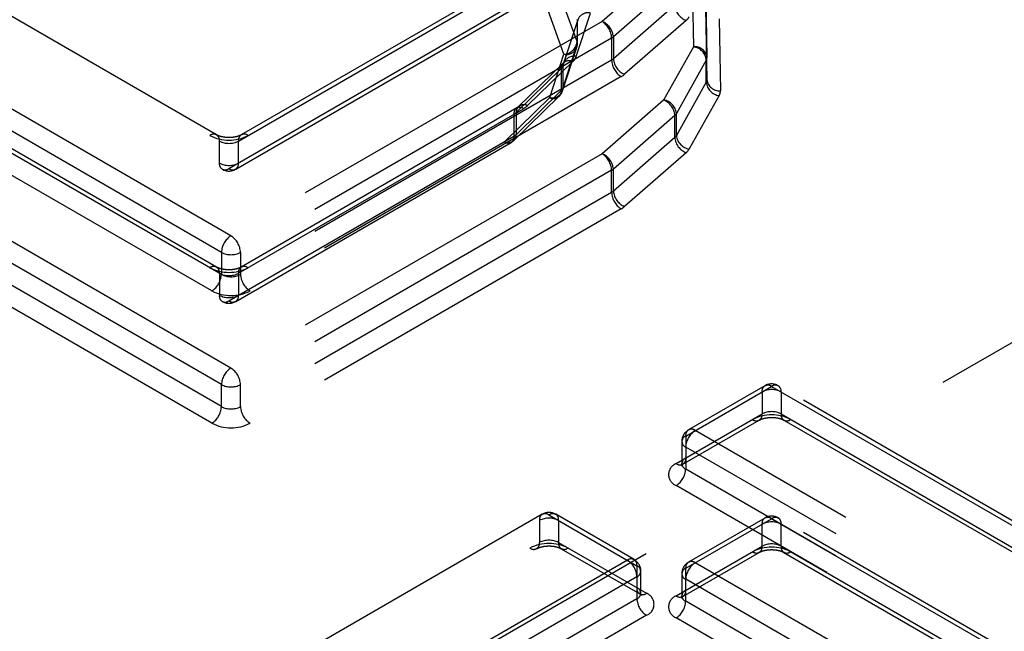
# Model space of a CAD drawing. Header units: inches. Extents: x 1907 to 2452, y -210 to -54.
# Tile 365 of 656: x 1991.078 to 1991.365, y -188.24 to -188.062. Entities that reach past the tile are written whole.
import ezdxf

# ---------------------------------------------------------------- set-up
doc = ezdxf.new("R2010")
doc.units = ezdxf.units.IN
doc.header["$LTSCALE"] = 0.5
doc.header["$MEASUREMENT"] = 0
doc.linetypes.add('HIDDEN', pattern=[0.22499999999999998, 0.15, -0.075])
doc.layers.add('SID-M-H', color=4, linetype='HIDDEN')

msp = doc.modelspace()

# ---------------------------------------------------------------- linework, layer by layer
at = {"layer": 'SID-M-H'}
for p, q in [((1991.780342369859, -187.9176182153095), (1990.631293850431, -188.5809498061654)), ((1991.139584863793, -188.1248197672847), (1990.9224418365, -187.9994657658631)), ((1990.973144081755, -188.0030219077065), (1991.136208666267, -188.0971576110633)), ((1991.135393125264, -188.0953550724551), (1990.975112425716, -188.0028269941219)), ((1991.136800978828, -188.1296415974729), (1990.919657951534, -188.0042875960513)), ((1991.136800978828, -188.1360710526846), (1990.919657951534, -188.010717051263)), ((1990.97592796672, -188.0110589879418), (1991.138992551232, -188.1051946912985)), ((1990.976743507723, -188.0128615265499), (1991.137024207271, -188.1053896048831)), ((1991.134017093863, -188.1408928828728), (1990.916874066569, -188.0155388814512)), ((1991.139584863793, -188.1633964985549), (1990.9224418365, -188.0380424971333)), ((1991.136800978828, -188.1682183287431), (1990.919657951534, -188.0428643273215)), ((1990.973144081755, -188.0415986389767), (1991.136208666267, -188.1357343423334)), ((1991.135393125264, -188.1339318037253), (1990.975112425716, -188.0414037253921)), ((1991.265820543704, -188.0466270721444), (1991.247874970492, -188.062305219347)), ((1991.136800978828, -188.1746477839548), (1990.919657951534, -188.0492937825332)), ((1990.97592796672, -188.0496357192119), (1991.138992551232, -188.1437714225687)), ((1991.141776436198, -188.0971576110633), (1991.224943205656, -188.0491459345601)), ((1991.222974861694, -188.0489510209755), (1991.142591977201, -188.0953550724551)), ((1991.274157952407, -188.0487478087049), (1991.274539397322, -188.0696663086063)), ((1990.976743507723, -188.0514382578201), (1991.137024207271, -188.1439663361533)), ((1991.269105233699, -188.0510947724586), (1991.251159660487, -188.0667729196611)), ((1991.278094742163, -188.0519386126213), (1991.278476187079, -188.0728571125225)), ((1991.134017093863, -188.179469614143), (1990.916874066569, -188.0541156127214)), ((1991.240610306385, -188.0681570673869), (1991.235974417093, -188.0554181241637)), ((1991.138992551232, -188.1051946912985), (1991.22215932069, -188.0571830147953)), ((1991.269105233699, -188.0575242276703), (1991.251159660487, -188.0732023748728)), ((1991.278094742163, -188.0583680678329), (1991.278476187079, -188.0792865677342)), ((1991.140960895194, -188.1053896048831), (1991.221343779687, -188.0589855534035)), ((1991.236757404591, -188.0718390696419), (1991.232121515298, -188.0591001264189)), ((1991.24032670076, -188.0724958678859), (1991.244493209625, -188.0598280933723)), ((1991.247874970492, -188.062305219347), (1991.139584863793, -188.1248197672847)), ((1991.236458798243, -188.0752866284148), (1991.240625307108, -188.0626188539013)), ((1991.240753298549, -188.0618127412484), (1991.236586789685, -188.0744805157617)), ((1991.240610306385, -188.0617276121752), (1991.240610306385, -188.0681570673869)), ((1991.240625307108, -188.0626188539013), (1991.240625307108, -188.069048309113)), ((1991.240694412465, -188.068624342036), (1991.240694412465, -188.0621948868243)), ((1991.240738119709, -188.0622009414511), (1991.240753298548, -188.0618127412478)), ((1991.272389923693, -188.0619919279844), (1991.254444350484, -188.0776700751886)), ((1991.282031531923, -188.0615588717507), (1991.282412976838, -188.0824773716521)), ((1991.251159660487, -188.0667729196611), (1991.251159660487, -188.0732023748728)), ((1991.250658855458, -188.0671270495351), (1991.142368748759, -188.1296415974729)), ((1991.236330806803, -188.0825221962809), (1991.240497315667, -188.0698544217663)), ((1991.236458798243, -188.0817160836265), (1991.240625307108, -188.069048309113)), ((1991.250658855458, -188.0671270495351), (1991.250658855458, -188.0735565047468)), ((1991.274539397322, -188.0696663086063), (1991.265820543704, -188.0852038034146)), ((1991.232590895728, -188.0845068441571), (1991.236757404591, -188.0718390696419)), ((1991.250658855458, -188.0735565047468), (1991.142368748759, -188.1360710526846)), ((1991.236617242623, -188.0743603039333), (1991.223401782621, -188.0872208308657)), ((1991.226147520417, -188.0868276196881), (1991.23936298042, -188.0739670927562)), ((1991.236458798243, -188.0752866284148), (1991.236533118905, -188.0746676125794)), ((1991.236458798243, -188.0752866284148), (1991.236458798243, -188.0817160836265)), ((1991.236547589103, -188.0744316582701), (1991.236515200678, -188.0744674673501)), ((1991.236533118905, -188.0746676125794), (1991.236567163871, -188.0745428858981)), ((1991.236617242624, -188.0743603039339), (1991.236547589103, -188.0744316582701)), ((1991.236567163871, -188.0745428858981), (1991.236586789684, -188.0744805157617)), ((1991.278284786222, -188.0735814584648), (1991.269565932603, -188.0891189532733)), ((1991.278284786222, -188.0800109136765), (1991.278284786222, -188.0735814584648)), ((1991.278476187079, -188.0792865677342), (1991.278476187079, -188.0728571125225)), ((1991.253442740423, -188.078378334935), (1991.145152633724, -188.1408928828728)), ((1991.222761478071, -188.0888827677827), (1991.235976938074, -188.0760222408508)), ((1991.235976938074, -188.0760222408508), (1991.235976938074, -188.0824516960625)), ((1991.278284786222, -188.0800109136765), (1991.269565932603, -188.095548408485)), ((1991.222121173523, -188.0969741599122), (1991.235336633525, -188.0841136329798)), ((1991.222761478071, -188.0953122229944), (1991.235976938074, -188.0824516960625)), ((1991.282030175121, -188.0839260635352), (1991.273311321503, -188.0994635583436)), ((1991.219375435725, -188.097367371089), (1991.232590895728, -188.0845068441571)), ((1991.265820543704, -188.0852038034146), (1991.247874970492, -188.1008819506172)), ((1991.141776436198, -188.1357343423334), (1991.224943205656, -188.0877226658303)), ((1991.222974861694, -188.0875277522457), (1991.142591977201, -188.1339318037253)), ((1991.22215932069, -188.0893302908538), (1991.22215932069, -188.0957597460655)), ((1991.222761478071, -188.0888827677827), (1991.222761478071, -188.0953122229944)), ((1991.269105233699, -188.0896715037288), (1991.251159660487, -188.1053496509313)), ((1991.269105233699, -188.0961009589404), (1991.269105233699, -188.0896715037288)), ((1991.269565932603, -188.095548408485), (1991.269565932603, -188.0891189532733)), ((1991.136208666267, -188.103587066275), (1991.136208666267, -188.0971576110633)), ((1991.138992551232, -188.1437714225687), (1991.22215932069, -188.0957597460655)), ((1991.140960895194, -188.1439663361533), (1991.221343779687, -188.0975622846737)), ((1991.141776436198, -188.103587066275), (1991.141776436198, -188.0971576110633)), ((1991.269105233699, -188.0961009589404), (1991.251159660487, -188.111779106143)), ((1991.247874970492, -188.1008819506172), (1991.139584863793, -188.1633964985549)), ((1991.272389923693, -188.1005686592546), (1991.254444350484, -188.1162468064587)), ((1991.250658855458, -188.1057037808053), (1991.142368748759, -188.1682183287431)), ((1991.250658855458, -188.112133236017), (1991.250658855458, -188.1057037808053)), ((1991.251159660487, -188.111779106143), (1991.251159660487, -188.1053496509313)), ((1991.250658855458, -188.112133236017), (1991.142368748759, -188.1746477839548)), ((1991.253442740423, -188.1169550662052), (1991.145152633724, -188.179469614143)), ((1991.136800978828, -188.1296415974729), (1991.136800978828, -188.1360710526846)), ((1991.142368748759, -188.1296415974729), (1991.142368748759, -188.1360710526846)), ((1991.136208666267, -188.1357343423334), (1991.136208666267, -188.1421637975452)), ((1991.141776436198, -188.1357343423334), (1991.141776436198, -188.1421637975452)), ((1991.136800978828, -188.1746477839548), (1991.136800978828, -188.1682183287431)), ((1991.142368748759, -188.1746477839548), (1991.142368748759, -188.1682183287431)), ((1991.272283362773, -188.1832116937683), (1991.297338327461, -188.1687472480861)), ((1991.295369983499, -188.1685523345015), (1991.273098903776, -188.1814091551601)), ((1991.294554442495, -188.1703548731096), (1991.294554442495, -188.1767843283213)), ((1991.297338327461, -188.1687472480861), (1991.394063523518, -188.2245860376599)), ((1991.393247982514, -188.2227834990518), (1991.299306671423, -188.1685523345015)), ((1991.300122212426, -188.1703548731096), (1991.300122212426, -188.1767843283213)), ((1991.269499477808, -188.1912487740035), (1991.294554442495, -188.1767843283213)), ((1991.27146782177, -188.1914436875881), (1991.293738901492, -188.1785868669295)), ((1991.300122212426, -188.1767843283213), (1991.396847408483, -188.2326231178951)), ((1991.300937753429, -188.1785868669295), (1991.394879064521, -188.2328180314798)), ((1991.492210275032, -188.3069580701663), (1991.275067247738, -188.1816040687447)), ((1991.272283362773, -188.1832116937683), (1991.272283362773, -188.1928553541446)), ((1991.271130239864, -188.1848187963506), (1991.271130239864, -188.1912482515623)), ((1991.489426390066, -188.3117799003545), (1991.272283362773, -188.1864258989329)), ((1991.489426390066, -188.3182093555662), (1991.272283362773, -188.1928553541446)), ((1991.486642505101, -188.3230311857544), (1991.269499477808, -188.1976771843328)), ((1991.068131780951, -188.3010658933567), (1991.232380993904, -188.2062463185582)), ((1991.230412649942, -188.2060514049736), (1991.068947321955, -188.2992633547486)), ((1991.232380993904, -188.2062463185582), (1991.258028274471, -188.2210527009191)), ((1991.257212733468, -188.2192501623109), (1991.234349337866, -188.2060514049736)), ((1991.272283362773, -188.2217884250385), (1991.297338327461, -188.2073239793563)), ((1991.295369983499, -188.2071290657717), (1991.273098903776, -188.2199858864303)), ((1991.297338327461, -188.2073239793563), (1991.394063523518, -188.2631627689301)), ((1991.393247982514, -188.261360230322), (1991.299306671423, -188.2071290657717)), ((1991.229597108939, -188.2078539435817), (1991.229597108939, -188.2142833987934)), ((1991.235164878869, -188.2078539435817), (1991.235164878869, -188.2142833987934)), ((1991.294554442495, -188.2153610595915), (1991.294554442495, -188.2089316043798)), ((1991.300122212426, -188.2153610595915), (1991.300122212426, -188.2089316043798)), ((1991.065347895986, -188.309102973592), (1991.229597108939, -188.2142833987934)), ((1991.067316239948, -188.3092978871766), (1991.228781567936, -188.2160859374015)), ((1991.235164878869, -188.2142833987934), (1991.260812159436, -188.2290897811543)), ((1991.235980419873, -188.2160859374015), (1991.258843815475, -188.2292846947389)), ((1991.269499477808, -188.2298255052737), (1991.294554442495, -188.2153610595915)), ((1991.300122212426, -188.2153610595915), (1991.396847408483, -188.2711998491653)), ((1991.27146782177, -188.2300204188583), (1991.293738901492, -188.2171635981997)), ((1991.300937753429, -188.2171635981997), (1991.394879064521, -188.27139476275)), ((1991.255244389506, -188.2194450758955), (1991.121617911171, -188.2965859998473)), ((1991.258028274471, -188.2210527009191), (1991.258028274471, -188.2306963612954)), ((1991.272283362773, -188.2314320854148), (1991.272283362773, -188.2217884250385)), ((1991.492210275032, -188.3455348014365), (1991.275067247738, -188.2201808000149)), ((1991.258028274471, -188.2242669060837), (1991.124401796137, -188.3014078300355)), ((1991.25918139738, -188.2290892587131), (1991.25918139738, -188.2226598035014)), ((1991.271130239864, -188.2233955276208), (1991.271130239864, -188.2298249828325)), ((1991.489426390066, -188.3503566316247), (1991.272283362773, -188.2250026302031)), ((1991.258028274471, -188.2306963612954), (1991.124401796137, -188.3078372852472)), ((1991.489426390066, -188.3567860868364), (1991.272283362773, -188.2314320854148)), ((1991.260812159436, -188.2355181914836), (1991.127185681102, -188.3126591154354)), ((1991.486642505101, -188.3616079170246), (1991.269499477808, -188.236253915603))]:
    msp.add_line(p, q, dxfattribs=at)
for centre, radius, start, end in [((1991.274291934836, -188.0571522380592), 0.005200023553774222, 184.1022227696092, 248.5450399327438), ((1991.243783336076, -188.0629200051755), 0.003172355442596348, 77.06952177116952, 174.5527168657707), ((1991.269637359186, -188.0587602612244), 0.004245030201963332, 310.422618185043, 329.9368483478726), ((1991.23935225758, -188.0621945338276), 0.001341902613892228, 341.5662570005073, 20.36228143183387), ((1991.244614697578, -188.0674020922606), 0.006050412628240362, 2.605478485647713, 57.39452165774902), ((1991.24597295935, -188.0671449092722), 0.005200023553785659, 4.102222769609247, 68.5450399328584), ((1991.249089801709, -188.0643769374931), 0.003166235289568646, 299.7065630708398, 310.8233209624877), ((1991.236496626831, -188.0677093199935), 0.004137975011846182, 273.6132100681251, 353.7881785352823), ((1991.237467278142, -188.0687471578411), 0.003172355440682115, 257.0695217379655, 354.5527169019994), ((1991.236757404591, -188.0686243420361), 0.003937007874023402, 341.7936469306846, 0), ((1991.239352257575, -188.0686239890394), 0.00134190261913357, 341.5662570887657, 20.36228134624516), ((1991.274892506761, -188.0732546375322), 0.003605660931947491, 6.329741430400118, 95.62009587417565), ((1991.273900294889, -188.0740267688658), 0.004407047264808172, 5.79935344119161, 81.66166201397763), ((1991.239711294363, -188.0758522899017), 0.003412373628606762, 79.61011227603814, 156.2967332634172), ((1991.236845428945, -188.0712667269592), 0.003691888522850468, 312.9934127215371, 340.5532807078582), ((1991.238282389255, -188.0759498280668), 0.002306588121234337, 140.0092586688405, 181.799033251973), ((1991.234718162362, -188.0746720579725), 0.001845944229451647, 312.993412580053, 340.5532810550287), ((1991.238304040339, -188.0763558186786), 0.00261292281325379, 66.091931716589, 130.2076542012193), ((1991.249089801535, -188.0708063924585), 0.003166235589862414, 299.7065636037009, 310.8233204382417), ((1991.256703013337, -188.0732814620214), 0.006050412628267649, 182.6054784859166, 237.3945216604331), ((1991.256346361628, -188.0728303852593), 0.005200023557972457, 184.102222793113, 248.5450399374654), ((1991.277055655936, -188.0728692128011), 0.001420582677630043, 329.9089412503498, 0.4880414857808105), ((1991.250304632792, -188.0728781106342), 0.006332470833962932, 299.706563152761, 310.823320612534), ((1991.277055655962, -188.0792986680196), 0.001420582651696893, 329.9089409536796, 0.4880417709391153), ((1991.282669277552, -188.0795656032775), 0.004407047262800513, 185.7993534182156, 261.6616620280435), ((1991.2820598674, -188.0788890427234), 0.003605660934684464, 186.3297414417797, 275.6200958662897), ((1991.233300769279, -188.0814149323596), 0.003172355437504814, 257.069521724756, 354.5527169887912), ((1991.233663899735, -188.082457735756), 0.002313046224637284, 242.3614519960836, 0.1496076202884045), ((1991.232590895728, -188.0812921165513), 0.003937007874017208, 314.220167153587, 341.7936469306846), ((1991.2347181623, -188.0811015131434), 0.001845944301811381, 312.9934131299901, 340.5532805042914), ((1991.279571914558, -188.0825015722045), 0.002841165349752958, 329.908941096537, 0.4880413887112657), ((1991.22507451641, -188.0888767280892), 0.002313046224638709, 62.36145199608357, 180.1496076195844), ((1991.221944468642, -188.082430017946), 0.006083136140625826, 299.5352576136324, 313.7041692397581), ((1991.265181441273, -188.0895642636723), 0.004407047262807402, 5.799353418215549, 81.6616620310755), ((1991.263918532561, -188.0900434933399), 0.005200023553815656, 4.102222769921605, 68.54503993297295), ((1991.223856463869, -188.089054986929), 0.001719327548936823, 50.79671475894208, 189.2140369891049), ((1991.220659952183, -188.0866839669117), 0.003041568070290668, 299.5352576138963, 313.704169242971), ((1991.267728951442, -188.0880556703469), 0.002122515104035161, 310.4226182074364, 329.9368483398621), ((1991.134511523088, -188.0968823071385), 0.001719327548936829, 350.7859630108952, 129.2032852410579), ((1991.138992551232, -188.0848042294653), 0.01210253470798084, 242.6096722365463, 297.3903277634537), ((1991.143473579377, -188.0968823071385), 0.001719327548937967, 50.79671476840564, 189.2140369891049), ((1991.220448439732, -188.095318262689), 0.002313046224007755, 242.3614519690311, 0.1496076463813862), ((1991.220659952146, -188.0931134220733), 0.003041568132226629, 299.5352577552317, 313.7041690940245), ((1991.267728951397, -188.0944851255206), 0.002122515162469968, 310.4226184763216, 329.9368480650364), ((1991.273950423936, -188.0951030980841), 0.004407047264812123, 185.7993534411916, 261.6616620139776), ((1991.138992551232, -188.0917847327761), 0.006051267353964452, 242.6096722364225, 297.3903277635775), ((1991.220462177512, -188.0960350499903), 0.001719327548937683, 230.7967147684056, 9.214036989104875), ((1991.219375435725, -188.0941526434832), 0.003937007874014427, 299.9973117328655, 314.2201671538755), ((1991.27429193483, -188.0957289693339), 0.005200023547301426, 184.1022227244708, 248.5450399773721), ((1991.245972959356, -188.1057216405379), 0.005200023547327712, 4.102222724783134, 68.54503997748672), ((1991.244614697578, -188.1059788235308), 0.006050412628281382, 2.605478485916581, 57.39452165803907), ((1991.269637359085, -188.0973369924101), 0.004245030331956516, 310.4226184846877, 329.936848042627), ((1991.137905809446, -188.1038623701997), 0.001719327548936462, 170.7859630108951, 309.2032852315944), ((1991.138992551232, -188.0982141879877), 0.006051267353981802, 242.6096722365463, 297.3903277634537), ((1991.140079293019, -188.1038623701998), 0.001719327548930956, 230.7967147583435, 9.214036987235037), ((1991.138992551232, -188.1019799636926), 0.00393700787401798, 240.0026882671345, 299.9973117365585), ((1991.249089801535, -188.1029536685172), 0.003166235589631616, 299.7065636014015, 310.823320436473), ((1991.249089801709, -188.1093831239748), 0.003166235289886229, 299.7065630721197, 310.8233209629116), ((1991.256703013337, -188.1118581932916), 0.006050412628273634, 182.6054784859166, 237.3945216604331), ((1991.256346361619, -188.1114071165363), 0.005200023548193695, 184.1022227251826, 248.5450400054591), ((1991.250304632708, -188.1114548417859), 0.006332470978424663, 299.7065632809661, 310.8233204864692), ((1991.142845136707, -188.1299166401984), 0.00605041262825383, 122.605478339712, 177.3945215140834), ((1991.136324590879, -188.1299166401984), 0.006050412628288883, 2.605478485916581, 57.39452166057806), ((1991.139584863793, -188.1242687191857), 0.006051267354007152, 242.60967223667, 297.3903277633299), ((1991.134511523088, -188.1354590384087), 0.001719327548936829, 350.7859630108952, 129.2032852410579), ((1991.138992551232, -188.1233809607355), 0.01210253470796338, 242.6096722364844, 297.3903277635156), ((1991.138992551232, -188.1303614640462), 0.006051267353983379, 242.6096722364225, 297.3903277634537), ((1991.143473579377, -188.1354590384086), 0.001719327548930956, 50.79671476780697, 189.214036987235), ((1991.130756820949, -188.1357960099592), 0.006050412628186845, 302.605478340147, 357.39452151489), ((1991.139584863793, -188.1306981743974), 0.006051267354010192, 242.60967223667, 297.3903277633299), ((1991.148412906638, -188.1357960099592), 0.006050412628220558, 182.6054784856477, 237.394521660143), ((1991.139584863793, -188.1301471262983), 0.01210253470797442, 242.6096722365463, 297.3903277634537), ((1991.137905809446, -188.14243910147), 0.001719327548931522, 170.785963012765, 309.2032852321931), ((1991.138992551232, -188.1367909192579), 0.006051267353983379, 242.6096722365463, 297.3903277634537), ((1991.138992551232, -188.1405566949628), 0.003937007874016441, 240.0026882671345, 299.9973117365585), ((1991.140079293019, -188.14243910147), 0.001719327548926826, 230.7967147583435, 9.214036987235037), ((1991.142845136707, -188.1684933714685), 0.006050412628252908, 122.605478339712, 177.3945215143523), ((1991.136324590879, -188.1684933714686), 0.006050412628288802, 2.605478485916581, 57.39452166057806), ((1991.139584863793, -188.1628454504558), 0.006051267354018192, 242.60967223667, 297.3903277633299), ((1991.296251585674, -188.1700795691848), 0.001719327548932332, 50.79671476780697, 189.21403698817), ((1991.297338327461, -188.1757277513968), 0.006051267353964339, 62.6096722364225, 117.3903277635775), ((1991.297338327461, -188.171961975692), 0.003937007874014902, 60.00268826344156, 119.9973117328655), ((1991.298425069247, -188.1700795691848), 0.001719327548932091, 350.78596301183, 129.2032852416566), ((1991.130756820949, -188.1743727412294), 0.006050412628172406, 302.605478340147, 357.3945215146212), ((1991.139584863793, -188.1692749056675), 0.006051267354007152, 242.60967223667, 297.3903277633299), ((1991.148412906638, -188.1743727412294), 0.006050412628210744, 182.6054784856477, 237.394521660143), ((1991.297338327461, -188.1821572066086), 0.006051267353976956, 62.6096722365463, 117.3903277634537), ((1991.292857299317, -188.1770596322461), 0.001719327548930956, 230.7967147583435, 9.214036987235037), ((1991.297338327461, -188.1891377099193), 0.01210253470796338, 62.60967223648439, 117.3903277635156), ((1991.301819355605, -188.1770596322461), 0.001719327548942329, 170.7859630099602, 309.2032852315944), ((1991.139584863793, -188.1687238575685), 0.01210253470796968, 242.6096722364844, 297.3903277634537), ((1991.275067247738, -188.1848187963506), 0.003937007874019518, 119.9973117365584, 180), ((1991.273980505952, -188.1829363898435), 0.001719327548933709, 50.79671475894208, 189.21403698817), ((1991.278327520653, -188.1867009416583), 0.006050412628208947, 122.6054783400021, 177.3945215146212), ((1991.272893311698, -188.1848187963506), 0.00171895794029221, 110.7834208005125, 249.2165791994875), ((1991.270586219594, -188.1899164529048), 0.001719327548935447, 230.7967147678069, 9.214036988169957), ((1991.272893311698, -188.1912482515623), 0.00171895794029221, 110.7834208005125, 249.2165791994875), ((1991.270719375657, -188.1944629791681), 0.003437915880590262, 110.7834208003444, 249.2165791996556), ((1991.266239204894, -188.1925803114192), 0.006050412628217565, 302.605478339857, 357.3945215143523), ((1991.231294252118, -188.2075786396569), 0.001719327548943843, 50.79671476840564, 189.2140369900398), ((1991.232380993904, -188.2132268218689), 0.006051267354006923, 62.6096722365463, 117.3903277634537), ((1991.232380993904, -188.209461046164), 0.003937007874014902, 60.00268826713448, 119.9973117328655), ((1991.233467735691, -188.2075786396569), 0.001719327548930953, 350.785963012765, 129.2032852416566), ((1991.296251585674, -188.208656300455), 0.001719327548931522, 50.79671476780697, 189.214036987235), ((1991.297338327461, -188.2105387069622), 0.00393700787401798, 60.00268826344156, 119.9973117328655), ((1991.298425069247, -188.208656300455), 0.001719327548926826, 350.785963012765, 129.2032852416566), ((1991.297338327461, -188.214304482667), 0.006051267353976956, 62.6096722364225, 117.3903277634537), ((1991.22789996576, -188.2145587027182), 0.00171932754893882, 230.7967147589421, 9.214036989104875), ((1991.232380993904, -188.2266367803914), 0.01210253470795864, 62.60967223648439, 117.3903277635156), ((1991.232380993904, -188.2196562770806), 0.006051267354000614, 62.6096722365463, 117.3903277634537), ((1991.236862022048, -188.2145587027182), 0.001719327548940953, 170.7859630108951, 309.2032852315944), ((1991.292857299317, -188.2156363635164), 0.001719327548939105, 230.7967147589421, 9.214036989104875), ((1991.297338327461, -188.2277144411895), 0.01210253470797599, 62.6096722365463, 117.3903277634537), ((1991.297338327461, -188.2207339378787), 0.006051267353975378, 62.6096722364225, 117.3903277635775), ((1991.301819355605, -188.2156363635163), 0.001719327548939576, 170.7859630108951, 309.2032852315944), ((1991.256331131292, -188.2207773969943), 0.001719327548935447, 350.78596301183, 129.203285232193), ((1991.255244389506, -188.2226598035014), 0.003937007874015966, 0, 60.00268826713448), ((1991.251984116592, -188.2245419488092), 0.006050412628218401, 2.605478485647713, 57.39452166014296), ((1991.257418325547, -188.2226598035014), 0.001718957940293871, 290.7834208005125, 69.21657919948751), ((1991.275067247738, -188.2233955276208), 0.003937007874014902, 119.9973117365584, 180), ((1991.272893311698, -188.2233955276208), 0.00171895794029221, 110.7834208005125, 249.2165791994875), ((1991.273980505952, -188.2215131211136), 0.001719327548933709, 50.79671475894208, 189.21403698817), ((1991.278327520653, -188.2252776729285), 0.006050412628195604, 122.6054783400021, 177.3945215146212), ((1991.25972541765, -188.2277574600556), 0.001719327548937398, 170.7859630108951, 309.2032852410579), ((1991.257418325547, -188.2290892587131), 0.001718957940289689, 290.7834208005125, 69.21657919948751), ((1991.264072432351, -188.23042131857), 0.00605041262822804, 182.6054784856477, 237.394521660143), ((1991.259592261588, -188.232303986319), 0.003437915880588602, 290.7834208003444, 69.21657919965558), ((1991.270719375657, -188.2330397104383), 0.003437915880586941, 110.7834208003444, 249.2165791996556), ((1991.270586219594, -188.228493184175), 0.001719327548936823, 230.7967147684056, 9.214036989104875), ((1991.272893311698, -188.2298249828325), 0.001718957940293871, 110.7834208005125, 249.2165791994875), ((1991.266239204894, -188.2311570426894), 0.006050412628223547, 302.605478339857, 357.3945215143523)]:
    msp.add_arc(centre, radius, start, end, dxfattribs=at)
for points, knots in [([(1991.23657771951, -188.0745493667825), (1991.236630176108, -188.0744272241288), (1991.236706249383, -188.074250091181), (1991.23663832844, -188.0743341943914), (1991.236617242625, -188.0743603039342)], [0, 0, 0, 0, 0.6895535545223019, 1, 1, 1, 1]), ([(1991.223362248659, -188.0872458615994), (1991.223328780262, -188.0872824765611), (1991.223273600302, -188.0873428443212), (1991.223059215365, -188.0874755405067), (1991.222974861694, -188.0875277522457)], [0, 0, 0, 0, 0.606531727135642, 1, 1, 1, 1]), ([(1991.142591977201, -188.0953550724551), (1991.142321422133, -188.0954904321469), (1991.141776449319, -188.0957630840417), (1991.140460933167, -188.0960848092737), (1991.138927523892, -188.0962029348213), (1991.137388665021, -188.0960652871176), (1991.136127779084, -188.0957292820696), (1991.135623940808, -188.095472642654), (1991.135393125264, -188.0953550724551)], [0, 0, 0, 0, 0.1615469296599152, 0.3254002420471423, 0.504579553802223, 0.6922425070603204, 0.8590118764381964, 1, 1, 1, 1]), ([(1991.142591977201, -188.1339318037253), (1991.142321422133, -188.1340671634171), (1991.141776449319, -188.1343398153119), (1991.140460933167, -188.1346615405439), (1991.138927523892, -188.1347796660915), (1991.137388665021, -188.1346420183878), (1991.136127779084, -188.1343060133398), (1991.135623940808, -188.1340493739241), (1991.135393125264, -188.1339318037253)], [0, 0, 0, 0, 0.1615469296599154, 0.3254002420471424, 0.504579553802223, 0.6922425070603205, 0.8590118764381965, 0.9999999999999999, 0.9999999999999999, 0.9999999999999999, 0.9999999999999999]), ([(1991.293738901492, -188.1785868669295), (1991.29400945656, -188.1784515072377), (1991.294554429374, -188.1781788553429), (1991.295869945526, -188.1778571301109), (1991.297403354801, -188.1777390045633), (1991.298942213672, -188.177876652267), (1991.300203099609, -188.178212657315), (1991.300706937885, -188.1784692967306), (1991.300937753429, -188.1785868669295)], [0, 0, 0, 0, 0.1615469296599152, 0.3254002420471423, 0.504579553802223, 0.6922425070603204, 0.8590118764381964, 1, 1, 1, 1]), ([(1991.271109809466, -188.1912250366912), (1991.271048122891, -188.1915001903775), (1991.270951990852, -188.1919289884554), (1991.271033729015, -188.1917190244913), (1991.271347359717, -188.1915200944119), (1991.27146782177, -188.1914436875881)], [0, 0, 0, 0, 0.5244895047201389, 0.8173617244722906, 1, 1, 1, 1]), ([(1991.228781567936, -188.2160859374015), (1991.229052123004, -188.2159505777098), (1991.229597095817, -188.215677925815), (1991.230912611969, -188.215356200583), (1991.232446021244, -188.2152380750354), (1991.233984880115, -188.215375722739), (1991.235245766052, -188.2157117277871), (1991.235749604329, -188.2159683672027), (1991.235980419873, -188.2160859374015)], [0, 0, 0, 0, 0.1615469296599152, 0.3254002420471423, 0.504579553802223, 0.6922425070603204, 0.8590118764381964, 1, 1, 1, 1]), ([(1991.293738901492, -188.2171635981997), (1991.29400945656, -188.2170282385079), (1991.294554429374, -188.2167555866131), (1991.295869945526, -188.2164338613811), (1991.297403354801, -188.2163157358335), (1991.298942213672, -188.2164533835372), (1991.300203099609, -188.2167893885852), (1991.300706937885, -188.2170460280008), (1991.300937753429, -188.2171635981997)], [0, 0, 0, 0, 0.1615469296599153, 0.3254002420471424, 0.504579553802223, 0.6922425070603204, 0.8590118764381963, 0.9999999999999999, 0.9999999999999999, 0.9999999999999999, 0.9999999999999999]), ([(1991.258843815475, -188.2292846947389), (1991.259012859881, -188.229400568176), (1991.259361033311, -188.2296392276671), (1991.259320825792, -188.2296953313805), (1991.259154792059, -188.2292932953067), (1991.259195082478, -188.2291384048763), (1991.259201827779, -188.2291124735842)], [0, 0, 0, 0, 0.2776051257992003, 0.5717712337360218, 0.9283072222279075, 1, 1, 1, 1]), ([(1991.2711104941, -188.229798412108), (1991.271048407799, -188.2300753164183), (1991.270951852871, -188.2305059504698), (1991.2710337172, -188.2302957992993), (1991.271347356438, -188.230096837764), (1991.27146782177, -188.2300204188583)], [0, 0, 0, 0, 0.5259325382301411, 0.8179159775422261, 1, 1, 1, 1])]:
    msp.add_open_spline(points, degree=3, knots=knots, dxfattribs=at)

doc.saveas('drawing.dxf')
